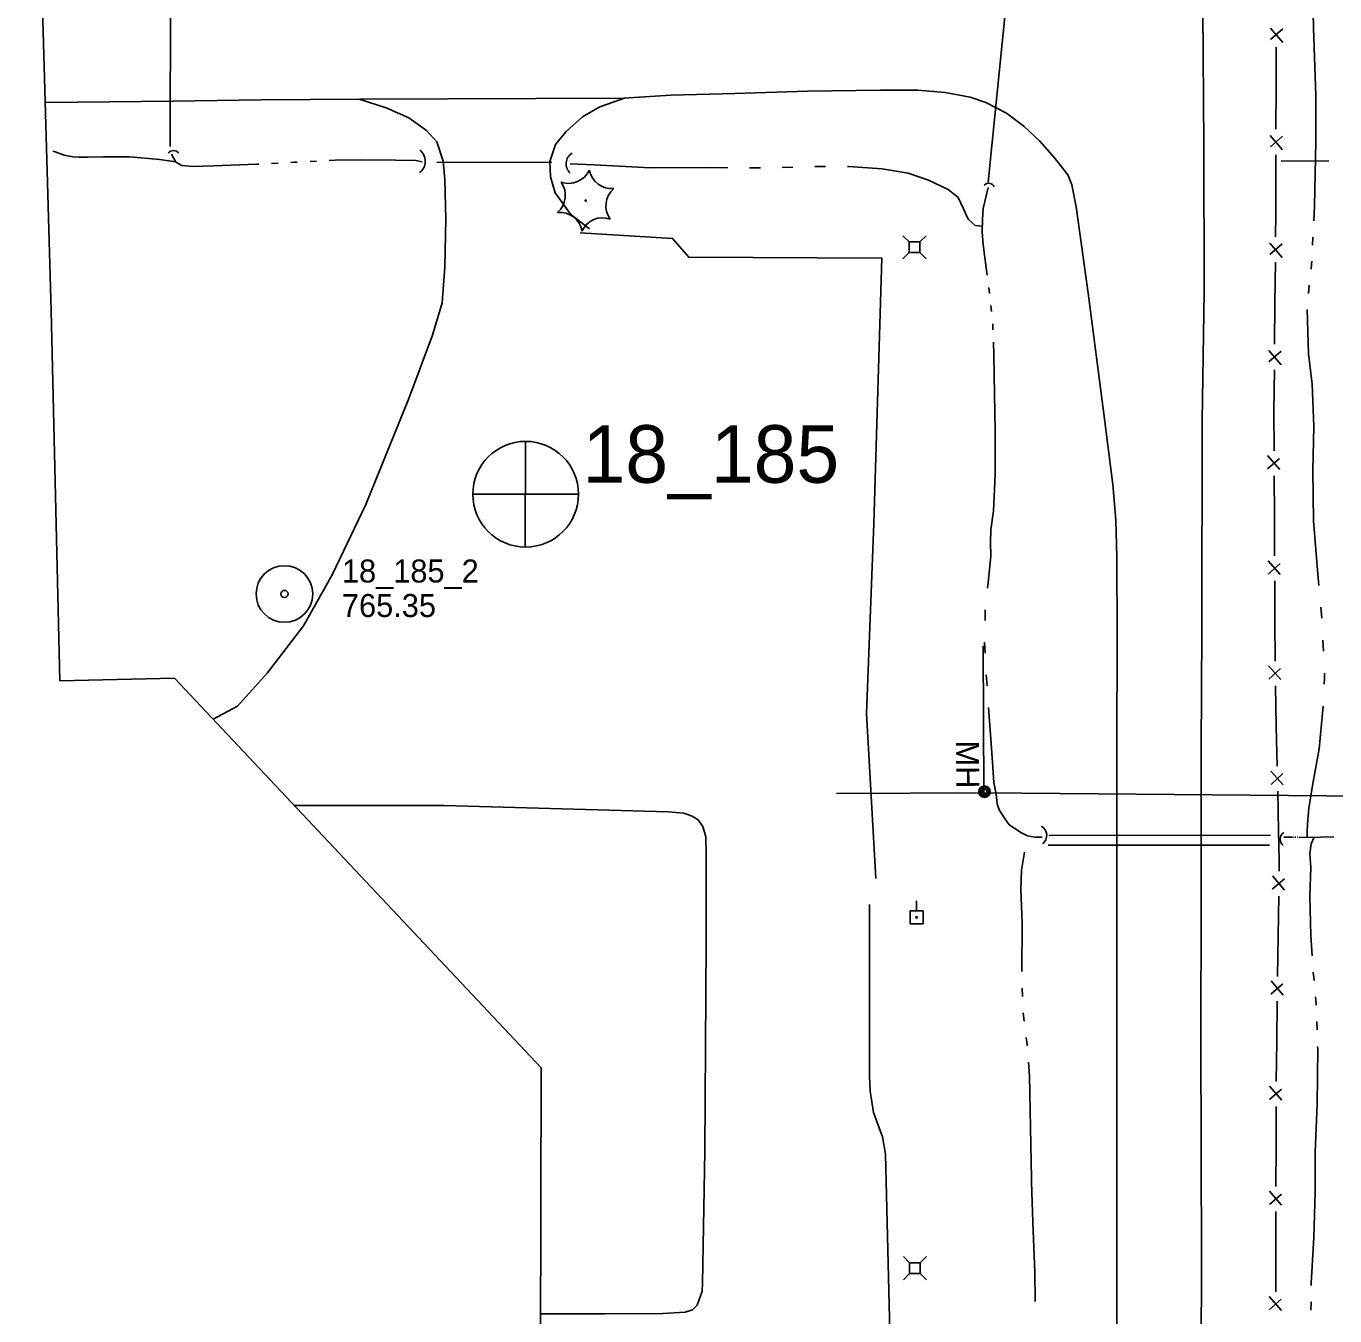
# Model space of a CAD drawing. Extents: x 589250 to 1188077, y 162953 to 363065.
# Drawn here: x 593624.1 to 593965.4, y 178483.6 to 178819.8 of the extents above; entities that cross this region are included whole.
import ezdxf

# ---------------------------------------------------------------- set-up
doc = ezdxf.new("R2010")
doc.units = 0
for name, color, linetype in [('E_DRN', 7, 'Continuous'), ('E_DRN_Pipe', 7, 'Continuous'), ('E_DRN_SS_UG', 7, 'Continuous'), ('E_DWY', 7, 'Continuous'), ('E_FEN_P', 7, 'Continuous'), ('E_LAND_Vegetation', 7, 'Continuous'), ('E_MAP_Limits', 7, 'Continuous'), ('E_MAP_PassPoints', 7, 'Continuous'), ('E_MAP_PhotoCenter', 7, 'Continuous'), ('E_RDWY', 7, 'Continuous'), ('E_SGN', 7, 'Continuous'), ('E_UTL_AG_Bold', 7, 'Continuous'), ('E_UTL_EPowerPole', 7, 'Continuous'), ('E_UTL_MH', 7, 'Continuous'), ('E_UTL_MH_Text', 7, 'Continuous'), ('E_WTR_FlowLine', 7, 'Continuous')]:
    doc.layers.add(name, color=color, linetype=linetype)

msp = doc.modelspace()

# ---------------------------------------------------------------- linework, layer by layer
at = {"layer": 'E_DRN'}
for centre, radius, start, end in [((593662.53, 178785.57), 1.78, 36.7281, 142.9884), ((593724.57, 178784.56), 3.64, 305.5824, 51.8426), ((593768.21, 178783.88), 3.27, 121.891, 228.1512), ((593875.12, 178777.14), 1.66, 26.9667, 133.2269), ((593887.39, 178608.78), 2.89, 311.2739, 57.5341), ((593953.28, 178607.83), 2.09, 124.6024, 230.8626)]:
    msp.add_arc(centre, radius, start, end, dxfattribs=at)
at = {"layer": 'E_DRN_Pipe'}
for p, q in [((593883.41, 178861.92), (593874.99, 178779.06)), ((593661.77, 178831.56), (593661.66, 178788.44)), ((593731.19, 178784.33), (593761.21, 178784.23)), ((593890.91, 178608.84), (593948.65, 178608.82)), ((593890.66, 178606.28), (593948.4, 178606.27))]:
    msp.add_line(p, q, dxfattribs=at)
at = {"layer": 'E_DRN_SS_UG'}
for p, q in [((593873.84, 178619.93), (593873.68, 178658.26)), ((593873.79, 178619.88), (593835.45, 178619.72)), ((593873.84, 178619.93), (594209, 178617.04))]:
    msp.add_line(p, q, dxfattribs=at)
at = {"layer": 'E_DWY'}
for p, q in [((593718, 178798.48), (593710.93, 178800.74)), ((593723.92, 178795.84), (593718, 178798.48)), ((593769.17, 178796.13), (593773.73, 178798.76)), ((593773.73, 178798.76), (593780.43, 178801.07)), ((593728.52, 178792.6), (593723.92, 178795.84)), ((593764.98, 178792.35), (593769.17, 178796.13)), ((593731.25, 178789.58), (593728.52, 178792.6)), ((593762.17, 178788.88), (593764.98, 178792.35)), ((593732.84, 178784.58), (593731.25, 178789.58)), ((593760.7, 178784.47), (593762.17, 178788.88)), ((593733.31, 178779.79), (593732.84, 178784.58)), ((593760.84, 178780.53), (593760.7, 178784.47)), ((593733.53, 178769.47), (593733.31, 178779.79)), ((593762.12, 178776.35), (593760.84, 178780.53)), ((593766.15, 178770.67), (593762.12, 178776.35)), ((593733.31, 178756.99), (593733.53, 178769.47)), ((593771.02, 178766.92), (593766.15, 178770.67)), ((593732.58, 178747.67), (593733.31, 178756.99)), ((593730.12, 178739.23), (593732.58, 178747.67)), ((593723.88, 178722.72), (593730.12, 178739.23)), ((593712.66, 178695.05), (593723.88, 178722.72)), ((593703.95, 178676.72), (593712.66, 178695.05)), ((593696.42, 178663.45), (593703.95, 178676.72)), ((593686.95, 178651.11), (593696.42, 178663.45)), ((593679.23, 178642.46), (593686.95, 178651.11)), ((593672.86, 178639.07), (593679.23, 178642.46)), ((593733.17, 178616.59), (593693.99, 178616.63)), ((593791.58, 178614.91), (593733.17, 178616.59)), ((593795.64, 178614.62), (593791.58, 178614.91)), ((593797.79, 178613.85), (593795.64, 178614.62)), ((593799.39, 178612.82), (593797.79, 178613.85)), ((593800.59, 178611.09), (593799.39, 178612.82)), ((593801.41, 178608.39), (593800.59, 178611.09)), ((593801.44, 178603.86), (593801.41, 178608.39)), ((593801.47, 178581.05), (593801.44, 178603.86)), ((593844.05, 178546.05), (593844.09, 178590.8)), ((593801.11, 178526.42), (593801.47, 178581.05)), ((593844.24, 178542.16), (593844.05, 178546.05)), ((593845.08, 178536.6), (593844.24, 178542.16)), ((593847.44, 178530.18), (593845.08, 178536.6)), ((593848.27, 178525.74), (593847.44, 178530.18)), ((593800.51, 178492.08), (593801.11, 178526.42)), ((593849.71, 178464.63), (593848.27, 178525.74)), ((593800.45, 178490.01), (593800.51, 178492.08)), ((593799.13, 178486.34), (593800.45, 178490.01)), ((593758.31, 178484.08), (593775.05, 178484.08)), ((593775.05, 178484.08), (593790.16, 178484.2)), ((593790.16, 178484.2), (593795.96, 178484.49)), ((593795.96, 178484.49), (593797.94, 178485.14)), ((593797.94, 178485.14), (593799.13, 178486.34))]:
    msp.add_line(p, q, dxfattribs=at)
msp.add_lwpolyline([(593845.68, 178597.61), (593843.31, 178640.54), (593845.21, 178690.09), (593847.27, 178759.29), (593796.91, 178759.53), (593792.71, 178764.42), (593768.57, 178765.87)], dxfattribs=at)
at = {"layer": 'E_FEN_P'}
for p, q in [((593948.63, 178819.26), (593951.87, 178815.53)), ((593951.87, 178819.09), (593948.69, 178816.29)), ((593950.12, 178814.28), (593950.09, 178803.58)), ((593950.09, 178803.58), (593950.07, 178792.88)), ((593948.57, 178791.24), (593951.81, 178787.51)), ((593951.81, 178791.06), (593948.63, 178788.27)), ((593950.06, 178786.26), (593950.03, 178775.56)), ((593950.03, 178775.56), (593950.02, 178770.83)), ((593950.02, 178770.83), (593949.97, 178764.86)), ((593948.46, 178763.23), (593951.67, 178759.47)), ((593951.7, 178763.03), (593948.5, 178760.25)), ((593949.91, 178758.24), (593949.81, 178747.54)), ((593949.81, 178747.54), (593949.71, 178736.84)), ((593948.2, 178735.21), (593951.41, 178731.45)), ((593951.44, 178735.01), (593948.24, 178732.23)), ((593949.65, 178730.21), (593949.55, 178719.52)), ((593949.6, 178709.05), (593949.55, 178719.52)), ((593951.09, 178704.19), (593947.9, 178707.82)), ((593947.91, 178704.34), (593951.01, 178707.1)), ((593949.68, 178692.11), (593949.63, 178702.57)), ((593949.72, 178681.65), (593949.68, 178692.11)), ((593951.21, 178676.79), (593948.02, 178680.42)), ((593948.04, 178676.94), (593951.13, 178679.7)), ((593949.8, 178664.71), (593949.75, 178675.17)), ((593949.85, 178654.24), (593949.8, 178664.71)), ((593951.37, 178649.41), (593948.12, 178652.98)), ((593948.2, 178649.51), (593951.25, 178652.32)), ((593950.17, 178637.31), (593949.94, 178647.77)), ((593950.4, 178626.85), (593950.17, 178637.31)), ((593951.97, 178622.01), (593948.72, 178625.59)), ((593948.79, 178622.11), (593951.84, 178624.92)), ((593950.76, 178609.91), (593950.54, 178620.37)), ((593950.93, 178602.27), (593950.76, 178609.91)), ((593950.89, 178599.45), (593950.93, 178602.27)), ((593949.12, 178594.77), (593952.26, 178597.47)), ((593952.29, 178594.56), (593949.17, 178598.25)), ((593950.66, 178582.51), (593950.8, 178592.97)), ((593950.51, 178572.05), (593950.66, 178582.51)), ((593948.74, 178567.37), (593951.88, 178570.07)), ((593951.91, 178567.16), (593948.79, 178570.85)), ((593950.28, 178555.11), (593950.42, 178565.57)), ((593950.13, 178544.64), (593950.28, 178555.11)), ((593951.58, 178539.77), (593948.41, 178543.42)), ((593948.41, 178539.95), (593951.52, 178542.68)), ((593950.1, 178527.7), (593950.11, 178538.17)), ((593950.08, 178517.24), (593950.1, 178527.7)), ((593951.54, 178512.37), (593948.37, 178516.02)), ((593948.37, 178512.54), (593951.48, 178515.28)), ((593950.06, 178500.3), (593950.07, 178510.76)), ((593950.04, 178489.84), (593950.06, 178500.3)), ((593951.5, 178484.97), (593948.33, 178488.62)), ((593948.33, 178485.14), (593951.44, 178487.88))]:
    msp.add_line(p, q, dxfattribs=at)
at = {"layer": 'E_LAND_Vegetation'}
msp.add_circle((593770.03, 178774.3), 0.167, dxfattribs=at)
for centre, radius, start, end in [((593765.62, 178784.68), 5.9, 250.1074, 335.8724), ((593776.82, 178783.31), 5.91, 190.1472, 275.8233), ((593758.84, 178775.67), 5.9, 310.1074, 35.8723), ((593781.22, 178772.92), 5.9, 130.1074, 215.8724), ((593763.29, 178765.33), 5.9, 10.1028, 95.8677), ((593774.43, 178763.92), 5.9, 70.1074, 155.8723)]:
    msp.add_arc(centre, radius, start, end, dxfattribs=at)
at = {"layer": 'E_MAP_Limits'}
for p, q in [((593624.11, 178973.73), (593630.61, 178745.59)), ((593632.91, 178649.06), (593630.61, 178745.59)), ((593662.77, 178649.78), (593632.91, 178649.06)), ((593758.42, 178548.23), (593662.77, 178649.78)), ((593757.96, 178276.07), (593758.42, 178548.23))]:
    msp.add_line(p, q, dxfattribs=at)
at = {"layer": 'E_MAP_PassPoints'}
for radius in [7.38, 7.38, 0.945, 0.945]:
    msp.add_circle((593691.46, 178671.74), radius, dxfattribs=at)
at = {"layer": 'E_MAP_PhotoCenter'}
for p, q in [((593754.32, 178711.55), (593754.25, 178684.14)), ((593740.63, 178697.75), (593768.09, 178697.73))]:
    msp.add_line(p, q, dxfattribs=at)
msp.add_circle((593754.37, 178697.75), 13.78, dxfattribs=at)
at = {"layer": 'E_RDWY'}
for p, q in [((593930.96, 178823.97), (593931.28, 178788.81)), ((593792.23, 178801.79), (593780.02, 178801.04)), ((593808.96, 178802.25), (593792.23, 178801.79)), ((593827.92, 178802.82), (593808.96, 178802.25)), ((593846.9, 178803.08), (593827.92, 178802.82)), ((593856.65, 178803.04), (593846.9, 178803.08)), ((593863.81, 178802.51), (593856.65, 178803.04)), ((593870.34, 178801.29), (593863.81, 178802.51)), ((593662.43, 178800.24), (593629.06, 178799.86)), ((593685.4, 178800.52), (593662.43, 178800.24)), ((593711.16, 178800.74), (593685.4, 178800.52)), ((593780.02, 178801.04), (593711.16, 178800.74)), ((593874.39, 178799.83), (593870.34, 178801.29)), ((593879.76, 178797.12), (593874.39, 178799.83)), ((593884.35, 178793.68), (593879.76, 178797.12)), ((593888.5, 178789.76), (593884.35, 178793.68)), ((593892.31, 178785.46), (593888.5, 178789.76)), ((593931.28, 178788.81), (593931.39, 178750.49)), ((593895.78, 178780.98), (593892.31, 178785.46)), ((593896.84, 178778.38), (593895.78, 178780.98)), ((593898, 178772.67), (593896.84, 178778.38)), ((593901.13, 178750.15), (593898, 178772.67)), ((593931.39, 178750.49), (593930.81, 178716.95)), ((593905.21, 178718.68), (593901.13, 178750.15)), ((593907.49, 178700.27), (593905.21, 178718.68)), ((593930.81, 178716.95), (593930.76, 178662.17)), ((593908.29, 178691.02), (593907.49, 178700.27)), ((593908.61, 178681.32), (593908.29, 178691.02)), ((593908.63, 178661.2), (593908.61, 178681.32)), ((593930.76, 178662.17), (593930.57, 178631.37)), ((593908.58, 178631.29), (593908.63, 178661.2)), ((593908.59, 178593.32), (593908.58, 178631.29)), ((593930.57, 178631.37), (593930.57, 178593.31)), ((593908.56, 178560.93), (593908.59, 178593.32)), ((593930.57, 178593.31), (593930.44, 178553.79)), ((593908.61, 178525.44), (593908.56, 178560.93)), ((593930.44, 178553.79), (593930.6, 178528.53)), ((593930.6, 178528.53), (593930.67, 178495.75)), ((593908.55, 178489.37), (593908.61, 178525.44)), ((593930.67, 178495.75), (593930.51, 178454.45)), ((593908.6, 178447.24), (593908.55, 178489.37))]:
    msp.add_line(p, q, dxfattribs=at)
at = {"layer": 'E_SGN'}
msp.add_line((593963.84, 178784.67), (593951.42, 178784.61), dxfattribs=at)
at = {"layer": 'E_UTL_AG_Bold'}
for points in [[(593854.39, 178763.55), (593852.8, 178765.14)], [(593857.21, 178763.55), (593858.8, 178765.14)], [(593854.39, 178760.73), (593852.8, 178759.14)], [(593857.21, 178760.73), (593858.8, 178759.14)], [(593854.51, 178497.39), (593852.92, 178498.98)], [(593857.32, 178497.39), (593858.92, 178498.98)], [(593854.51, 178494.58), (593852.92, 178492.98)], [(593857.32, 178494.58), (593858.92, 178492.98)]]:
    msp.add_lwpolyline(points, dxfattribs=at)
for points in [[(593854.39, 178760.73), (593857.21, 178760.73), (593857.21, 178763.55), (593854.39, 178763.55)], [(593854.51, 178494.58), (593857.32, 178494.58), (593857.32, 178497.39), (593854.51, 178497.39)]]:
    msp.add_lwpolyline(points, close=True, dxfattribs=at)
at = {"layer": 'E_UTL_EPowerPole'}
for points in [[(593856.35, 178589.14), (593856.35, 178591.78)], [(593858.02, 178589.14), (593854.67, 178589.14)], [(593854.67, 178589.14), (593854.67, 178585.78)], [(593858.02, 178585.78), (593858.02, 178589.14)], [(593854.67, 178585.78), (593858.02, 178585.78)]]:
    msp.add_lwpolyline(points, dxfattribs=at)
msp.add_circle((593856.38, 178587.46), 0.217, dxfattribs=at)
at = {"layer": 'E_UTL_MH'}
for centre, radius in [((593874.06, 178620.2), 1.5), ((593874.07, 178620.2), 1.22), ((593874.08, 178620.19), 0.968), ((593874.09, 178620.17), 0.605)]:
    msp.add_circle(centre, radius, dxfattribs=at)
at = {"layer": 'E_WTR_FlowLine'}
for p, q in [((593959.64, 178829.95), (593959.86, 178819.26)), ((593959.86, 178819.26), (593960.49, 178801.7)), ((593960.49, 178801.7), (593960.49, 178799.47)), ((593960.49, 178799.47), (593960.5, 178789.56)), ((593960.5, 178789.56), (593960.13, 178772.96)), ((593631.65, 178787.01), (593631.1, 178787.17)), ((593634, 178786.1), (593631.65, 178787.01)), ((593636.29, 178785.68), (593634, 178786.1)), ((593637.97, 178785.64), (593636.29, 178785.68)), ((593640.17, 178785.62), (593637.97, 178785.64)), ((593644.3, 178785.73), (593640.17, 178785.62)), ((593651.14, 178785.66), (593644.3, 178785.73)), ((593658.9, 178785.03), (593651.14, 178785.66)), ((593663.14, 178784.37), (593658.9, 178785.03)), ((593663.16, 178784.34), (593662.04, 178786.44)), ((593694.82, 178784.34), (593693.98, 178784.3)), ((593699.83, 178784.61), (593698.16, 178784.52)), ((593704.68, 178784.86), (593703.17, 178784.78)), ((593711.49, 178784.93), (593704.68, 178784.86)), ((593720.43, 178784.82), (593711.49, 178784.93)), ((593725.7, 178784.76), (593720.43, 178784.82)), ((593727.4, 178784.43), (593725.7, 178784.76)), ((593664.73, 178783.45), (593663.16, 178784.34)), ((593667.6, 178783.16), (593664.73, 178783.45)), ((593672.93, 178783.32), (593667.6, 178783.16)), ((593684.23, 178783.75), (593672.93, 178783.32)), ((593684.79, 178783.78), (593684.23, 178783.75)), ((593689.8, 178784.06), (593688.13, 178783.97)), ((593693.98, 178784.3), (593693.14, 178784.25)), ((593772.23, 178783.65), (593765.99, 178783.91)), ((593778.74, 178783.25), (593772.23, 178783.65)), ((593786.94, 178782.84), (593778.74, 178783.25)), ((593802.18, 178782.89), (593786.94, 178782.84)), ((593807.1, 178782.87), (593802.18, 178782.89)), ((593812.98, 178782.85), (593812.77, 178782.85)), ((593815.61, 178782.86), (593812.98, 178782.85)), ((593824.11, 178783.03), (593821.28, 178782.93)), ((593832.62, 178783.19), (593829.78, 178783.2)), ((593838.57, 178783.16), (593838.29, 178783.16)), ((593847.41, 178782.59), (593838.57, 178783.16)), ((593854.14, 178781.41), (593847.41, 178782.59)), ((593859.48, 178779.58), (593854.14, 178781.41)), ((593864.59, 178777.16), (593859.48, 178779.58)), ((593873.73, 178772.25), (593875.05, 178777.75)), ((593867.16, 178775.08), (593864.59, 178777.16)), ((593868.6, 178772.17), (593867.16, 178775.08)), ((593869.82, 178769.41), (593868.6, 178772.17)), ((593873.5, 178769.38), (593873.73, 178772.25)), ((593960.13, 178772.96), (593959.93, 178768.98)), ((593871.61, 178767.8), (593869.82, 178769.41)), ((593873.49, 178767.67), (593871.61, 178767.8)), ((593873.48, 178766.16), (593873.5, 178769.38)), ((593873.75, 178762.88), (593873.48, 178766.16)), ((593959.72, 178764.78), (593959.61, 178762.68)), ((593874.26, 178758.8), (593873.75, 178762.88)), ((593874.79, 178754.85), (593874.26, 178758.8)), ((593959.36, 178757.74), (593959.22, 178756.39)), ((593959.4, 178758.48), (593959.36, 178757.74)), ((593875.35, 178750.1), (593875.17, 178751.68)), ((593958.77, 178752.21), (593958.55, 178750.11)), ((593875.88, 178745.34), (593875.7, 178746.93)), ((593958.22, 178745.93), (593958.52, 178734.37)), ((593876.26, 178740.57), (593876.2, 178742.16)), ((593876.49, 178734.07), (593876.37, 178737.38)), ((593876.66, 178723.81), (593876.49, 178734.07)), ((593958.52, 178734.37), (593959.51, 178726.43)), ((593959.51, 178726.43), (593959.97, 178715.51)), ((593876.85, 178714.24), (593876.66, 178723.81)), ((593876.82, 178702.79), (593876.85, 178714.24)), ((593959.97, 178715.51), (593959.7, 178703.96)), ((593876.42, 178693.45), (593876.82, 178702.79)), ((593959.7, 178703.96), (593959.86, 178690.78)), ((593875.75, 178688.48), (593876.42, 178693.45)), ((593959.86, 178690.78), (593961.11, 178675.85)), ((593875.65, 178685.1), (593875.75, 178688.48)), ((593875.68, 178681.72), (593875.65, 178685.1)), ((593875.06, 178675.48), (593875.68, 178681.72)), ((593874.82, 178673.27), (593875.06, 178675.48)), ((593961.11, 178675.85), (593961.28, 178673.98)), ((593874.2, 178664.8), (593874.26, 178667.63)), ((593961.81, 178668.27), (593962.07, 178665.42)), ((593874.21, 178656.31), (593874.09, 178659.14)), ((593962.33, 178659.69), (593962.45, 178656.82)), ((593874.71, 178647.83), (593874.51, 178650.65)), ((593962.74, 178649.72), (593962.67, 178648.23)), ((593962.69, 178651.09), (593962.74, 178649.72)), ((593875.66, 178635.11), (593875.12, 178642.18)), ((593962.38, 178642.5), (593961.36, 178631.35)), ((593876.15, 178627.92), (593875.66, 178635.11)), ((593961.36, 178631.35), (593959.61, 178621.77)), ((593876.51, 178622.59), (593876.15, 178627.92)), ((593877.09, 178619.54), (593876.51, 178622.59)), ((593959.61, 178621.77), (593958.64, 178615.81)), ((593877.39, 178617.04), (593877.09, 178619.54)), ((593877.92, 178615.49), (593877.39, 178617.04)), ((593879.29, 178613.32), (593877.92, 178615.49)), ((593958.64, 178615.81), (593958.26, 178611.79)), ((593880.46, 178611.54), (593879.29, 178613.32)), ((593881.93, 178610.56), (593880.46, 178611.54)), ((593883.69, 178609.46), (593881.93, 178610.56)), ((593958.26, 178611.79), (593958.23, 178609.85)), ((593885.25, 178608.71), (593883.69, 178609.46)), ((593887.2, 178608.33), (593885.25, 178608.71)), ((593889.11, 178608.35), (593887.2, 178608.33)), ((593954.35, 178608.34), (593952.14, 178608.38)), ((593954.81, 178608.34), (593954.66, 178608.34)), ((593955.27, 178608.33), (593955.11, 178608.33)), ((593955.72, 178608.32), (593955.57, 178608.32)), ((593958.24, 178608.28), (593956.03, 178608.32)), ((593958.23, 178609.85), (593958.24, 178608.28)), ((593958.24, 178608.28), (593965.21, 178608.44)), ((593960.02, 178608.32), (593959.22, 178606.61)), ((593883.69, 178599.72), (593884.45, 178604.42)), ((593959.22, 178606.61), (593958.89, 178604.06)), ((593958.89, 178604.06), (593959.17, 178600.4)), ((593959.17, 178600.4), (593958.87, 178592.97)), ((593883.53, 178594.67), (593883.69, 178599.72)), ((593883.88, 178586.05), (593883.53, 178594.67)), ((593958.87, 178592.97), (593959.16, 178582.75)), ((593883.81, 178573.28), (593883.88, 178586.05)), ((593959.16, 178582.75), (593959.5, 178577.41)), ((593959.8, 178573.12), (593960, 178570.98)), ((593883.93, 178566.82), (593883.87, 178568.97)), ((593960.4, 178566.7), (593960.57, 178564.91)), ((593884.44, 178560.39), (593884.18, 178562.53)), ((593960.57, 178564.91), (593960.59, 178564.55)), ((593960.73, 178560.25), (593960.8, 178558.1)), ((593885.17, 178554.27), (593884.95, 178556.11)), ((593885.19, 178553.97), (593885.17, 178554.27)), ((593960.97, 178553.21), (593960.83, 178538.66)), ((593960.95, 178553.81), (593960.97, 178553.21)), ((593885.83, 178546.13), (593885.54, 178549.68)), ((593885.94, 178537.18), (593885.83, 178546.13)), ((593960.83, 178538.66), (593960.27, 178526.19)), ((593886.13, 178528.13), (593885.94, 178537.18)), ((593886.32, 178519.46), (593886.13, 178528.13)), ((593960.27, 178526.19), (593960.28, 178522.63)), ((593960.28, 178522.63), (593960.31, 178515.76)), ((593886.35, 178518.49), (593886.32, 178519.46)), ((593886.69, 178507.94), (593886.35, 178518.49)), ((593960.31, 178515.76), (593959.99, 178504.01)), ((593887.19, 178494.91), (593886.69, 178507.94)), ((593959.99, 178504.01), (593959.22, 178492.05)), ((593887.27, 178487.28), (593887.19, 178494.91)), ((593959.22, 178492.05), (593959.22, 178491.48)), ((593959.22, 178487.18), (593959.21, 178485.03))]:
    msp.add_line(p, q, dxfattribs=at)

# ---------------------------------------------------------------- texts
at = {"layer": 'E_MAP_PassPoints'}
for s, p in [('18_185_2', (593706.46, 178674.73)), ('18_185_2', (593706.46, 178674.73)), ('765.35', (593706.46, 178665.73)), ('765.35', (593706.46, 178665.73))]:
    msp.add_text(s, height=6, dxfattribs=at).set_placement(p)
at = {"layer": 'E_MAP_PhotoCenter'}
msp.add_text('18_185', height=15, dxfattribs=at).set_placement((593769.22, 178700.73))
at = {"layer": 'E_UTL_MH_Text'}
msp.add_text('MH', height=6, rotation=270.4566, dxfattribs=at).set_placement((593866.61, 178633.51))

doc.saveas('drawing.dxf')
